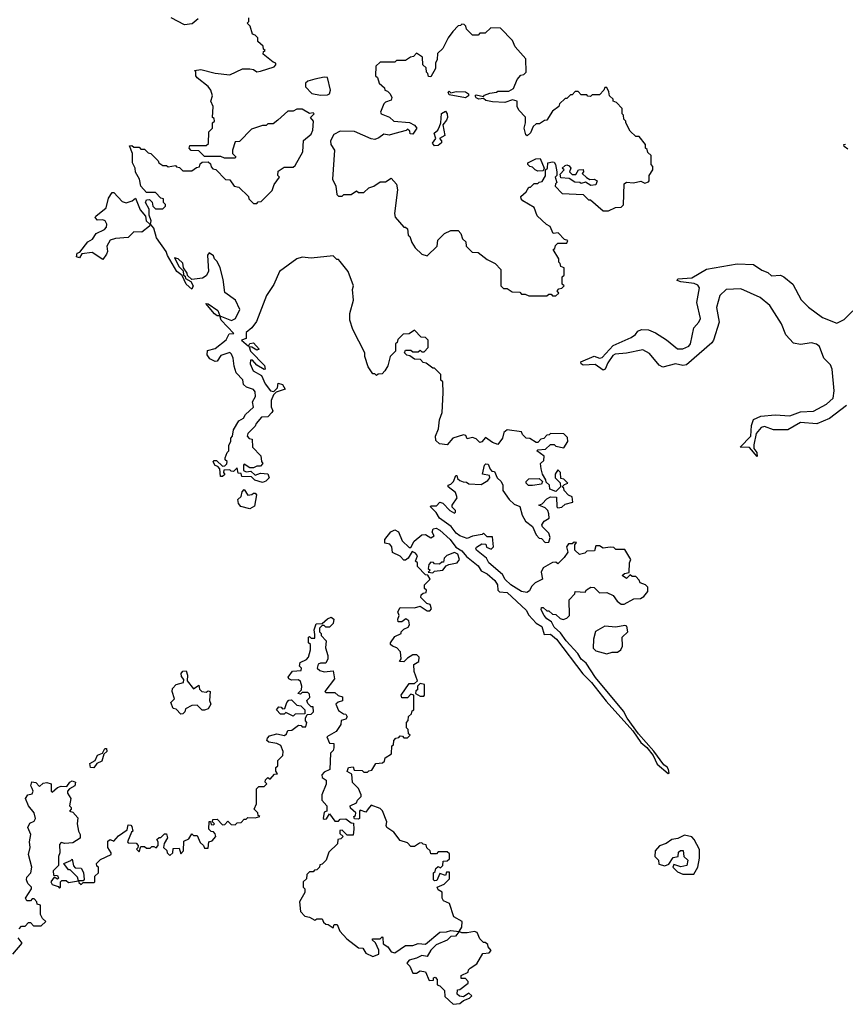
# Model space of a CAD drawing. Extents: x 2494118 to 2687960, y 757339 to 915227.
# Tile 317 of 364: x 2662546 to 2667102, y 849728 to 855165. Entities that reach past the tile are written whole.
import ezdxf

# ---------------------------------------------------------------- set-up
doc = ezdxf.new("R2010")
doc.units = 0

msp = doc.modelspace()

# ---------------------------------------------------------------- linework, layer by layer
at = {"layer": '0CON20XD'}
for points in [[(2663855, 853257.5), (2663830, 853285), (2663820, 853285), (2663817.5, 853265), (2663833.3, 853225), (2663879.3, 853199.3), (2663900, 853155), (2663930, 853115), (2663948.3, 853111.7), (2663968.3, 853131.7), (2663972.5, 853157.5), (2663995, 853150), (2664010, 853125), (2663961.7, 853108.3), (2663947, 853093), (2663933, 853063), (2663933, 853027), (2663942.5, 853005), (2663937.5, 852995), (2663915, 852972.5), (2663880.7, 852969.3), (2663850, 852935), (2663845, 852920), (2663805, 852880), (2663800, 852865), (2663811.7, 852851.7), (2663828.3, 852848.3), (2663830, 852805), (2663877, 852757), (2663880, 852725), (2663887.5, 852715), (2663875, 852700), (2663855, 852700), (2663835, 852690), (2663815, 852690), (2663785, 852710), (2663780, 852705), (2663780, 852675), (2663795, 852667.5), (2663821.7, 852671.7), (2663845, 852650), (2663875, 852660), (2663915, 852656.7), (2663922.5, 852635), (2663903, 852617), (2663885, 852610), (2663843, 852623), (2663825, 852640), (2663771.7, 852641.7), (2663768.3, 852658.3), (2663751.7, 852661.7), (2663745, 852690), (2663725, 852670), (2663711.7, 852671.7), (2663705, 852680), (2663671.7, 852678.3), (2663670, 852665), (2663677, 852653), (2663665, 852642.5), (2663653, 852643), (2663650, 852685), (2663638.3, 852698.3), (2663623.6, 852703.6), (2663613.6, 852723.6), (2663618.3, 852731.7), (2663631.7, 852731.7), (2663665, 852700), (2663678.3, 852701.7), (2663688.3, 852711.7), (2663690, 852725), (2663680, 852735), (2663680, 852745), (2663690, 852775), (2663700, 852785), (2663700, 852815), (2663710, 852835), (2663710, 852855), (2663720, 852865), (2663725, 852900), (2663755, 852950), (2663780, 852965), (2663792.5, 852985), (2663836.7, 853025), (2663830, 853055), (2663846.4, 853083.6), (2663845, 853110), (2663835, 853122.5), (2663796.4, 853136.4), (2663781.2, 853151.2), (2663776.1, 853176.1), (2663740, 853215), (2663728.3, 853251.7), (2663723.3, 853295), (2663715, 853317.5), (2663705, 853326.7), (2663655, 853310), (2663635, 853280), (2663625, 853277.5), (2663595, 853292.5), (2663580, 853315), (2663581.7, 853338.3), (2663625, 853350), (2663685, 853396.2), (2663700.7, 853429.3), (2663727.5, 853432.5), (2663657.5, 853505), (2663650, 853530), (2663635, 853530), (2663620, 853540), (2663572.5, 853597.5), (2663585, 853596.7), (2663638.6, 853558.6), (2663650, 853530), (2663713.9, 853503.9), (2663736.7, 853515), (2663760, 853565), (2663736.4, 853616.4), (2663678.3, 853658.3), (2663669.3, 853729.3), (2663652.5, 853795), (2663635, 853830), (2663620, 853845), (2663615, 853860), (2663591.7, 853878.3), (2663582.5, 853865), (2663587.5, 853775), (2663575, 853750), (2663555, 853737.5), (2663495, 853730), (2663471.7, 853751.7), (2663470, 853765), (2663450, 853795), (2663445, 853820), (2663420, 853845), (2663400, 853850), (2663425, 853800), (2663448.3, 853778.3), (2663450, 853755), (2663458.3, 853748.3), (2663460, 853735), (2663490, 853720), (2663502.5, 853695), (2663495, 853677.5), (2663464.4, 853704.4), (2663441.7, 853751.7), (2663413.3, 853775), (2663362, 853862), (2663353.3, 853885), (2663301.1, 853961.1), (2663285, 854013.8), (2663267.5, 854035), (2663270.8, 854055), (2663260, 854085), (2663259.3, 854119.3), (2663240, 854155), (2663245, 854170), (2663261.7, 854171.7), (2663277, 854157), (2663280, 854135), (2663295, 854120), (2663335, 854120), (2663350, 854135), (2663350, 854145), (2663340, 854155), (2663340, 854175), (2663325, 854180), (2663295, 854210), (2663245, 854210), (2663213.3, 854245), (2663207.5, 854285), (2663185, 854322.5), (2663182, 854345), (2663168, 854375), (2663167.5, 854425), (2663151.7, 854468.3), (2663165, 854470), (2663175, 854460), (2663205, 854460), (2663215, 854450), (2663235, 854450), (2663255, 854430), (2663270, 854425), (2663310, 854385), (2663313.6, 854373.6), (2663335, 854360), (2663355, 854360), (2663365, 854352.5), (2663405, 854360), (2663411.7, 854351.7), (2663428.3, 854348.3), (2663445, 854330), (2663495, 854330), (2663521.7, 854348.3), (2663538.3, 854351.7), (2663541.7, 854368.3), (2663551.7, 854378.3), (2663585, 854380), (2663598.3, 854368.3), (2663601.7, 854351.7), (2663611.7, 854341.7), (2663628.3, 854338.3), (2663681.7, 854281.7), (2663705, 854280), (2663730, 854245), (2663755, 854240), (2663808.3, 854188.3), (2663810, 854175), (2663835, 854150), (2663855, 854150), (2663861.7, 854158.3), (2663878.3, 854161.7), (2663938.3, 854221.7), (2663950, 854255), (2663980, 854295), (2663970, 854305), (2663971.7, 854328.3), (2664005, 854350), (2664055, 854350), (2664065, 854360), (2664107.5, 854435), (2664111.7, 854498.3), (2664155, 854532.5), (2664162.5, 854555), (2664167.5, 854605), (2664150, 854625), (2664170, 854645), (2664165, 854650), (2664145, 854647.5), (2664105, 854671.2), (2664075, 854671.2), (2664055, 854660), (2664025, 854660), (2663969.3, 854610.7), (2663945, 854590), (2663915, 854590), (2663905, 854580), (2663885, 854580), (2663825, 854560), (2663758.3, 854491.7), (2663735, 854490), (2663720, 854445), (2663720, 854425), (2663738.3, 854408.3), (2663735, 854400), (2663675, 854400), (2663655, 854410), (2663565, 854410), (2663535, 854440), (2663491.7, 854441.7), (2663480, 854455), (2663485, 854470), (2663575, 854470), (2663588.3, 854481.7), (2663590, 854545), (2663610, 854565), (2663610, 854595), (2663620, 854605), (2663618.3, 854618.3), (2663610, 854625), (2663612.5, 854685), (2663600, 854715), (2663610, 854745), (2663600, 854775), (2663586.4, 854796.4), (2663524.1, 854844.1), (2663517.5, 854855), (2663517, 854877), (2663510, 854885), (2663545, 854890), (2663625, 854868.8), (2663705, 854860), (2663775, 854892.5), (2663815, 854892.5), (2663835, 854890), (2663855, 854877.5), (2663875, 854880), (2663950, 854905), (2663960, 854915), (2663960, 854925), (2663945, 854930), (2663890, 854975), (2663891.7, 854988.3), (2663900, 854995), (2663891.7, 855001.7), (2663888.3, 855018.3), (2663860, 855045), (2663860, 855065), (2663845, 855080), (2663830, 855085), (2663818.3, 855128.3), (2663800, 855145), (2663810, 855155), (2663810, 855175)], [(2663529.8, 855170.2), (2663498.2, 855141.8), (2663455, 855136.2), (2663381.4, 855175)], [(2665505, 853640), (2665520, 853655), (2665511.7, 853668.3), (2665521.7, 853678.3), (2665538.3, 853681.7), (2665550, 853695), (2665540, 853705), (2665540, 853745), (2665550, 853755), (2665550, 853795), (2665531.7, 853801.7), (2665528.3, 853818.3), (2665520, 853825), (2665520, 853845), (2665490, 853895), (2665498.3, 853901.7), (2665501.7, 853918.3), (2665515, 853930), (2665565, 853930), (2665570, 853945), (2665551.7, 853951.7), (2665517, 853987), (2665490, 853985), (2665473, 854023), (2665453.6, 854033.6), (2665401.7, 854081.7), (2665385, 854127.5), (2665322.5, 854165), (2665312.5, 854175), (2665311.7, 854188.3), (2665340, 854215), (2665355, 854240), (2665365, 854240), (2665385, 854260), (2665405, 854260), (2665411.7, 854268.3), (2665428.3, 854271.7), (2665447, 854303), (2665447.5, 854335), (2665457.5, 854345), (2665460, 854375), (2665485, 854380), (2665495, 854377.5), (2665502.5, 854365), (2665510, 854325), (2665510, 854305), (2665500, 854295), (2665510, 854265), (2665501.7, 854258.3), (2665500, 854245), (2665540, 854205), (2665655, 854200), (2665685, 854170), (2665695, 854170), (2665765, 854110), (2665795, 854110), (2665833, 854127), (2665865, 854130), (2665878.3, 854141.7), (2665881.7, 854258.3), (2665895, 854267.5), (2665933, 854263), (2665973, 854273), (2665995, 854262.5), (2666015, 854270), (2666020, 854275), (2666020, 854305), (2666040, 854335), (2666040, 854355), (2666030, 854365), (2666030, 854415), (2666011.7, 854431.7), (2666008.3, 854448.3), (2666000, 854455), (2666000, 854475), (2665965, 854520), (2665945, 854520), (2665915, 854550), (2665890, 854595), (2665890, 854605), (2665880, 854615), (2665877, 854637), (2665870, 854645), (2665870, 854675), (2665838.3, 854708.3), (2665820, 854715), (2665820, 854725), (2665800, 854745), (2665797, 854767), (2665785, 854790), (2665775, 854790), (2665770, 854775), (2665745, 854750), (2665705, 854750), (2665695, 854740), (2665681.7, 854741.7), (2665675, 854750), (2665645, 854750), (2665628.3, 854768.3), (2665611.7, 854768.3), (2665595, 854750), (2665585, 854750), (2665565, 854730), (2665555, 854730), (2665525, 854700), (2665520, 854685), (2665485, 854660), (2665455, 854610), (2665441.7, 854608.3), (2665415, 854590), (2665395, 854590), (2665380, 854575), (2665365, 854540), (2665347, 854523), (2665338.3, 854528.3), (2665330, 854565), (2665337.5, 854595), (2665336.4, 854626.4), (2665300, 854665), (2665290, 854685), (2665290, 854715), (2665265, 854722.5), (2665222.5, 854707.5), (2665155, 854710.8), (2665118, 854718), (2665105, 854730), (2665080, 854725), (2665065, 854732.5), (2665060, 854745), (2665065, 854750), (2665105, 854740), (2665111.2, 854748.8), (2665140.7, 854759.3), (2665176.4, 854763.6), (2665185, 854770), (2665245, 854770), (2665270, 854785), (2665290, 854835), (2665311.7, 854858.3), (2665328.3, 854861.7), (2665340, 854875), (2665338.3, 854948.3), (2665280, 855015), (2665265, 855050), (2665198.3, 855118.3), (2665145, 855120), (2665115, 855090), (2665085, 855090), (2665075, 855080), (2665045, 855080), (2665011.7, 855111.7), (2665008.3, 855128.3), (2664998.3, 855138.3), (2664985, 855140), (2664978.3, 855131.7), (2664965, 855130), (2664935, 855100), (2664910, 855065), (2664880, 855005), (2664851.7, 854978.3), (2664850, 854945), (2664840, 854925), (2664840, 854895), (2664815, 854850), (2664801.7, 854851.7), (2664798.3, 854868.3), (2664790, 854875), (2664788.3, 854898.3), (2664770, 854915), (2664768.3, 854958.3), (2664735, 854980), (2664718.3, 854961.7), (2664701.7, 854958.3), (2664675, 854940), (2664625, 854940), (2664615, 854930), (2664535, 854930), (2664511.7, 854908.3), (2664510, 854855), (2664520, 854845), (2664530, 854815), (2664558.3, 854788.3), (2664560, 854775), (2664575, 854770), (2664590, 854755), (2664600, 854735), (2664595, 854720), (2664565, 854710), (2664555, 854700), (2664537.5, 854655), (2664540, 854645), (2664585.9, 854625.9), (2664610, 854605), (2664697, 854597), (2664725, 854582.5), (2664737.5, 854565), (2664715, 854532.5), (2664700, 854535), (2664698.3, 854548.3), (2664685, 854560), (2664677.5, 854552.5), (2664616.4, 854536.4), (2664585, 854526.7), (2664555, 854533.3), (2664528.3, 854511.7), (2664505, 854503.8), (2664485, 854506.2), (2664393, 854547), (2664315, 854548.8), (2664278.3, 854531.7), (2664260, 854495), (2664262.5, 854475), (2664282.5, 854445), (2664272.5, 854285), (2664290, 854245), (2664295, 854200), (2664305, 854190), (2664325, 854190), (2664335, 854200), (2664375, 854200), (2664405, 854220), (2664415, 854210), (2664445, 854210), (2664473, 854237), (2664500, 854245), (2664535, 854270), (2664565, 854270), (2664595, 854290), (2664625.9, 854255.9), (2664631.2, 854225), (2664614.4, 854095), (2664618, 854075), (2664665, 854020), (2664675, 854020), (2664685, 854010), (2664690, 853975), (2664698.3, 853968.3), (2664710, 853935), (2664727.5, 853905), (2664765, 853870), (2664795, 853860), (2664850, 853915), (2664853, 853947), (2664890, 853985), (2664925, 854000), (2664965, 854000), (2664980, 853985), (2664990, 853955), (2665008.3, 853938.3), (2665010, 853915), (2665041.7, 853881.7), (2665075, 853880), (2665125, 853840), (2665169.3, 853819.3), (2665200, 853785), (2665200, 853695), (2665215, 853680), (2665235, 853680), (2665263, 853663), (2665305, 853660), (2665315, 853650), (2665335, 853650), (2665355, 853640), (2665455, 853640), (2665465, 853650), (2665478.3, 853648.3), (2665485, 853640), (2665505, 853640)], [(2664205, 854747.1), (2664245, 854749.5), (2664255, 854755.8), (2664260.9, 854775), (2664244.7, 854844.7), (2664225, 854846.7), (2664173.8, 854836.2), (2664134.8, 854825.2), (2664123.3, 854815), (2664123.3, 854793.3), (2664157.9, 854757.9), (2664205, 854747.1)], [(2665005, 854733.8), (2664915, 854750), (2664910, 854765), (2664915, 854770), (2664925, 854760), (2664955, 854768.8), (2665005, 854766.7), (2665022.5, 854755), (2665022.5, 854745), (2665005, 854733.8)], [(2664835, 854467.5), (2664823, 854483), (2664841.7, 854508.3), (2664832.5, 854537.5), (2664852.5, 854555), (2664862.5, 854575), (2664870, 854595), (2664873.9, 854646.1), (2664895, 854660), (2664904.1, 854644.1), (2664905.9, 854624.1), (2664900.8, 854609.2), (2664880, 854585), (2664892.5, 854525), (2664861.7, 854508.3), (2664872.5, 854495), (2664872.5, 854485), (2664855, 854470), (2664835, 854467.5)], [(2667115, 854450), (2667096.2, 854465), (2667093.8, 854475), (2667101.9, 854478.1)], [(2665405, 854327.5), (2665390, 854335), (2665375, 854350), (2665360, 854355), (2665350, 854365), (2665350, 854375), (2665393, 854397), (2665418.3, 854398.3), (2665440, 854345), (2665435, 854330), (2665405, 854327.5)], [(2665698.3, 854248.3), (2665667.5, 854267.5), (2665645, 854260), (2665636.4, 854266.4), (2665608.3, 854268.3), (2665577, 854287), (2665531.7, 854291.7), (2665528.3, 854311.7), (2665550, 854335), (2665540, 854345), (2665555, 854360), (2665565, 854363.3), (2665578.3, 854358.3), (2665586.7, 854345), (2665580, 854325), (2665595, 854310), (2665615, 854310), (2665630, 854335), (2665655, 854337.5), (2665657.5, 854325), (2665650, 854315), (2665673.6, 854293.6), (2665692.5, 854282.5), (2665715, 854283.3), (2665732.5, 854275), (2665725, 854252.5), (2665698.3, 854248.3)], [(2663005, 853840), (2662945, 853880), (2662888.3, 853871.7), (2662875, 853850), (2662860, 853855), (2662863.6, 853876.4), (2662878.3, 853881.7), (2662922.3, 853937.7), (2662947.7, 853952.3), (2662967.5, 853985), (2663013.6, 854006.4), (2663025, 854020), (2663026.7, 854035), (2663017.5, 854055), (2663005, 854060), (2662975, 854057.5), (2662963, 854073), (2662965, 854080), (2663022.5, 854125), (2663035, 854180), (2663055, 854210), (2663065, 854210), (2663111.7, 854161.7), (2663133.6, 854153.6), (2663166.1, 854163.9), (2663185, 854180), (2663211.2, 854115), (2663239.1, 854079.1), (2663243.1, 854055), (2663263.8, 854035), (2663262, 854025), (2663218.8, 853991.2), (2663175, 853992.5), (2663145, 853961.2), (2663075, 853956.2), (2663045, 853946.7), (2663026.7, 853915), (2663030, 853885), (2663025, 853870), (2663005, 853840)], [(2664468.3, 850808.3), (2664455, 850790), (2664425, 850800), (2664420, 850795), (2664420, 850755), (2664415, 850750), (2664393, 850753), (2664390, 850765), (2664398.3, 850771.7), (2664400, 850785), (2664371.7, 850811.7), (2664370, 850825), (2664405, 850840), (2664410, 850855), (2664430, 850875), (2664430, 850885), (2664415, 850920), (2664383, 850953), (2664378.3, 850998.3), (2664353, 851013), (2664360, 851035), (2664385, 851040), (2664391.7, 851021.7), (2664435, 851020), (2664445, 851010), (2664465, 851010), (2664471.7, 851018.3), (2664488.3, 851021.7), (2664511.7, 851058.3), (2664548.3, 851061.7), (2664558.3, 851071.7), (2664561.7, 851088.3), (2664598.3, 851111.7), (2664600, 851155), (2664608.3, 851161.7), (2664610, 851185), (2664621.7, 851198.3), (2664638.3, 851201.7), (2664645, 851210), (2664658.3, 851208.3), (2664665, 851200), (2664685, 851200), (2664700, 851215), (2664691.7, 851221.7), (2664690, 851245), (2664680, 851255), (2664680, 851285), (2664690, 851295), (2664691.7, 851318.3), (2664708.3, 851331.7), (2664711.7, 851348.3), (2664720, 851355), (2664720, 851435), (2664705, 851440), (2664685, 851420), (2664655, 851420), (2664650, 851435), (2664695, 851500), (2664725, 851500), (2664740, 851515), (2664722.5, 851565), (2664720, 851605), (2664748.3, 851621.7), (2664750, 851645), (2664737, 851657), (2664715, 851657.5), (2664685, 851640), (2664665, 851620), (2664641.7, 851621.7), (2664650, 851635), (2664647.5, 851675), (2664626.1, 851696.1), (2664602.5, 851705), (2664592.5, 851715), (2664592.5, 851725), (2664615, 851760), (2664650, 851775), (2664650, 851785), (2664665, 851800), (2664689.3, 851810.7), (2664697, 851823), (2664692.5, 851845), (2664677, 851857), (2664655, 851840), (2664635, 851840), (2664632.5, 851855), (2664640, 851875), (2664632.5, 851895), (2664645, 851920), (2664725, 851917.5), (2664755, 851927.5), (2664795, 851900), (2664808.3, 851901.7), (2664817.5, 851912.5), (2664810, 851935), (2664791.7, 851941.7), (2664760, 851975), (2664761.7, 851988.3), (2664771.7, 851998.3), (2664788.3, 852001.7), (2664790, 852015), (2664780, 852025), (2664780, 852045), (2664810, 852075), (2664798.3, 852098.3), (2664785, 852100), (2664740, 852145), (2664740, 852165), (2664730, 852175), (2664740, 852205), (2664729.3, 852219.3), (2664711.7, 852228.3), (2664689.3, 852190.7), (2664675, 852180), (2664665, 852180), (2664645, 852202.5), (2664603.6, 852223.6), (2664600, 852255), (2664588.3, 852268.3), (2664560, 852275), (2664560, 852295), (2664593.3, 852336.7), (2664615, 852347.5), (2664636.4, 852336.4), (2664657, 852287), (2664695, 852250), (2664705, 852250), (2664722.5, 852285), (2664765, 852320), (2664785, 852322.5), (2664815, 852303.3), (2664832.5, 852315), (2664822.5, 852335), (2664827, 852353), (2664843.3, 852356.7), (2664865, 852346), (2664922, 852295), (2664951.7, 852251.7), (2664985, 852231.2), (2665010.6, 852200.6), (2665075, 852150), (2665092.5, 852122.5), (2665125, 852105.7), (2665167.9, 852067.9), (2665182.9, 852045), (2665184, 852015), (2665192.5, 852005), (2665235, 852001.2), (2665341.2, 851905), (2665356.2, 851876.2), (2665395, 851832.5), (2665426.7, 851815), (2665440, 851770), (2665475, 851771.2), (2665508, 851745), (2665653.2, 851553.2), (2665702, 851505), (2665781.9, 851401.9), (2665928.8, 851238.8), (2665974.2, 851174.2), (2666007, 851147), (2666041.7, 851101.7), (2666063.3, 851055), (2666125, 851002.5), (2666130, 851005), (2666126.2, 851025), (2666118, 851038), (2666100.7, 851050.7), (2666045.8, 851125.8), (2665961.2, 851221.2), (2665897.7, 851307.7), (2665877.1, 851347.1), (2665723.2, 851533.2), (2665672.3, 851612.3), (2665644.5, 851634.5), (2665625.7, 851665.7), (2665561.2, 851735), (2665530, 851780), (2665495, 851811.2), (2665479.7, 851839.7), (2665455, 851856.2), (2665440, 851875), (2665423.6, 851906.4), (2665425, 851920), (2665435, 851920), (2665455, 851900), (2665465, 851900), (2665485, 851882.5), (2665505, 851880), (2665528.3, 851858.3), (2665545, 851852.5), (2665565, 851860), (2665580, 851875), (2665578.3, 851961.7), (2665610, 851995), (2665611.7, 852008.3), (2665667, 852003), (2665673.6, 852016.4), (2665698.3, 852031.7), (2665715, 852030), (2665745, 852000), (2665785, 852002.5), (2665820, 851985), (2665843.6, 851953.6), (2665865, 851937.5), (2665881.7, 851938.3), (2665935, 851967.5), (2665971.7, 851968.3), (2665990, 851980), (2666011.7, 852008.3), (2666011.7, 852031.7), (2666000, 852045), (2665970, 852055), (2665965, 852070), (2665945, 852090), (2665925, 852090), (2665915, 852100), (2665895, 852080), (2665870, 852095), (2665883, 852107), (2665908.3, 852111.7), (2665910, 852165), (2665917.5, 852185), (2665885, 852240), (2665835, 852240), (2665825, 852250), (2665805, 852252.5), (2665765, 852247.5), (2665745, 852260), (2665725, 852260), (2665717, 852233), (2665675, 852230), (2665665, 852220), (2665635, 852212.5), (2665610, 852235), (2665610, 852265), (2665618.3, 852278.3), (2665605, 852280), (2665595, 852270), (2665575, 852270), (2665562.5, 852255), (2665570, 852225), (2665550, 852195), (2665515, 852160), (2665505, 852170), (2665485, 852167.5), (2665435, 852137.5), (2665423.3, 852115), (2665430, 852075), (2665390, 852055), (2665370, 852035), (2665359.3, 852010.7), (2665345, 852002.5), (2665315, 852006.7), (2665256, 852045), (2665224.6, 852074.6), (2665210.8, 852100.8), (2665134, 852165), (2665122.5, 852192.5), (2665066.7, 852235), (2665062.5, 852245), (2665067, 852253), (2665095, 852270), (2665118.3, 852268.3), (2665121.7, 852251.7), (2665148.3, 852241.7), (2665160, 852255), (2665155, 852310), (2665125, 852310), (2665105, 852330), (2665097.5, 852322.5), (2665045, 852312.5), (2665015, 852300), (2664975, 852314), (2664955, 852328.8), (2664926, 852366), (2664862, 852412), (2664843.9, 852443.9), (2664812.5, 852475), (2664815, 852480), (2664845, 852480), (2664865, 852500), (2664880, 852495), (2664920, 852455), (2664945, 852440), (2664950, 852445), (2664950, 852455), (2664932.5, 852472.5), (2664932.5, 852485), (2664960, 852525), (2664957, 852537), (2664950, 852555), (2664910, 852585), (2664910, 852595), (2664925, 852600), (2664940, 852615), (2664951.7, 852648.3), (2664958.3, 852648.3), (2664961.7, 852631.7), (2664975, 852620), (2664993, 852613), (2665011.7, 852611.7), (2665025, 852602.5), (2665091.7, 852598.3), (2665129.3, 852620.7), (2665140, 852635), (2665138.3, 852648.3), (2665100, 852655), (2665110, 852705), (2665118.3, 852711.7), (2665130, 852710), (2665142.5, 852682.5), (2665151.7, 852671.7), (2665165, 852670), (2665180, 852635), (2665202.5, 852615), (2665212.5, 852595), (2665212.5, 852565), (2665247.5, 852515), (2665275, 852490), (2665306.4, 852476.4), (2665318.3, 852428.3), (2665337.5, 852395), (2665376.4, 852366.4), (2665395, 852320), (2665411.7, 852301.7), (2665425, 852300), (2665445, 852277.5), (2665465, 852280), (2665472.5, 852305), (2665465, 852330), (2665430, 852365), (2665427.5, 852375), (2665440, 852395), (2665467, 852413), (2665466.4, 852436.4), (2665460, 852455), (2665445, 852470), (2665410, 852485), (2665428.3, 852491.7), (2665455, 852520), (2665475, 852530), (2665508.3, 852528.3), (2665510, 852475), (2665515, 852470), (2665537, 852473), (2665555, 852490), (2665598.3, 852501.7), (2665595, 852530), (2665575, 852540), (2665550, 852565), (2665548.3, 852578.3), (2665540, 852585), (2665551.7, 852598.3), (2665570, 852605), (2665548.3, 852628.3), (2665531.7, 852631.7), (2665530, 852665), (2665515, 852680), (2665500, 852655), (2665500, 852635), (2665528.3, 852608.3), (2665530, 852585), (2665505, 852560), (2665471.7, 852571.7), (2665470, 852595), (2665451.7, 852611.7), (2665450, 852625), (2665430, 852655), (2665422.5, 852685), (2665420, 852715), (2665438.3, 852731.7), (2665440, 852755), (2665400, 852785), (2665405, 852790), (2665447, 852793), (2665475, 852820), (2665495, 852820), (2665505, 852810), (2665548.3, 852801.7), (2665570, 852835), (2665568.3, 852858.3), (2665548.3, 852878.3), (2665475, 852880), (2665468.3, 852871.7), (2665455, 852870), (2665438.3, 852851.7), (2665421.7, 852848.3), (2665405, 852830), (2665395, 852830), (2665361.7, 852851.7), (2665340, 852855), (2665320, 852875), (2665315, 852890), (2665235, 852900), (2665217.5, 852885), (2665210, 852855), (2665185, 852820), (2665155, 852830), (2665117, 852857), (2665096.4, 852833.6), (2665085, 852830), (2665065, 852850), (2665045, 852857.5), (2665015, 852850), (2665008.3, 852868.3), (2664995, 852872.5), (2664935, 852853.3), (2664905, 852817.5), (2664863, 852823), (2664841.7, 852841.7), (2664840, 852865), (2664857.5, 852905), (2664862.5, 852955), (2664877.5, 852995), (2664882.5, 853105), (2664880, 853165), (2664870, 853175), (2664870, 853205), (2664835, 853240), (2664825, 853240), (2664788.3, 853268.3), (2664771.7, 853271.7), (2664758.3, 853288.3), (2664725, 853290), (2664698.3, 853308.3), (2664681.7, 853311.7), (2664670, 853325), (2664675, 853340), (2664705, 853340), (2664715, 853330), (2664745, 853330), (2664755, 853340), (2664765, 853330), (2664778.3, 853331.7), (2664800, 853355), (2664800, 853395), (2664785, 853410), (2664761.7, 853411.7), (2664725, 853450), (2664695, 853430), (2664661.7, 853428.3), (2664631.7, 853398.3), (2664628.3, 853381.7), (2664620, 853375), (2664620, 853335), (2664590, 853305), (2664577, 853253), (2664560, 853225), (2664545, 853210), (2664523, 853207), (2664515, 853200), (2664505, 853210), (2664495, 853210), (2664468.3, 853248.3), (2664450, 853305), (2664450, 853325), (2664383.3, 853455), (2664366.7, 853505), (2664367, 853543), (2664387, 853617), (2664382.5, 853675), (2664387.5, 853695), (2664357.5, 853775), (2664315, 853830), (2664305, 853840), (2664295, 853840), (2664275, 853860), (2664155, 853847.5), (2664105, 853853.3), (2664075, 853843.8), (2663980, 853775), (2663947.7, 853702.3), (2663908.3, 853641.7), (2663852.1, 853497.9), (2663826.9, 853463.1), (2663795, 853436.7), (2663796.2, 853403.8), (2663770, 853395), (2663808.3, 853361.7), (2663815, 853377.5), (2663835, 853380), (2663867.5, 853345), (2663855, 853340), (2663827, 853357), (2663811.7, 853358.3), (2663820, 853335), (2663896.2, 853255), (2663900, 853235), (2663895, 853232.5), (2663855, 853257.5)], [(2666075, 853256.4), (2666022, 853322), (2665985, 853341.5), (2665895, 853323.4), (2665831.7, 853318.3), (2665819.4, 853310.6), (2665790.8, 853269.2), (2665776, 853235), (2665765, 853230), (2665721.7, 853261.7), (2665655, 853257.5), (2665643.3, 853265), (2665642.5, 853275), (2665715, 853306.2), (2665745, 853296.7), (2665760.7, 853299.3), (2665821.2, 853365), (2665919.2, 853410.8), (2665943.1, 853426.9), (2665956.9, 853445), (2665977.5, 853455), (2666015, 853452.1), (2666054.2, 853435), (2666115, 853397.3), (2666175, 853346.8), (2666205, 853346.5), (2666237.9, 853362), (2666247.7, 853375), (2666265, 853463.6), (2666293.8, 853495), (2666302.4, 853515), (2666282.5, 853602.5), (2666298, 853685), (2666288.8, 853698.8), (2666268.3, 853708.3), (2666193.3, 853716.7), (2666173.3, 853725), (2666177, 853733), (2666255, 853739.7), (2666335, 853787.9), (2666505, 853816.8), (2666595, 853812.1), (2666641.7, 853781.7), (2666675, 853768.1), (2666695, 853750.4), (2666745, 853753.3), (2666762.7, 853745), (2666811.5, 853705), (2666858.2, 853618.2), (2666898.1, 853578.1), (2666975, 853520.3), (2667055, 853488.7), (2667095, 853510), (2667142.6, 853557.4)], [(2667108.7, 853035), (2667015, 852963.2), (2666945, 852933.4), (2666855, 852940.9), (2666785, 852901), (2666705, 852900), (2666655, 852918.4), (2666636.5, 852913.5), (2666609.4, 852880.6), (2666597.8, 852817.8), (2666597.7, 852797.7), (2666613.3, 852775), (2666615, 852753.3), (2666572.5, 852802.5), (2666522, 852805), (2666580.4, 852865), (2666583.8, 852925), (2666595, 852956.5), (2666635, 852975.2), (2666715, 852983.1), (2666795, 852978.3), (2666855, 852998.9), (2666926.7, 853003.3), (2666998.5, 853041.5), (2667035, 853074.6), (2667039.4, 853115), (2667029.6, 853235), (2667019.6, 853259.6), (2666983.5, 853295), (2666959.4, 853359.4), (2666943, 853373), (2666915, 853381.2), (2666855, 853371), (2666815, 853378.5), (2666773.5, 853425), (2666748.9, 853485), (2666685, 853586.7), (2666631.5, 853631.5), (2666525, 853678.1), (2666445, 853674.4), (2666408.4, 853641.6), (2666390.7, 853575), (2666405.6, 853495), (2666375.1, 853395), (2666365, 853380.2), (2666225, 853259), (2666205, 853255.3), (2666165, 853264.4), (2666095, 853245.4), (2666075, 853256.4)], [(2665375, 852592.5), (2665353, 852593), (2665340, 852605), (2665340, 852615), (2665355, 852630), (2665411.7, 852631.7), (2665430, 852615), (2665425, 852600), (2665375, 852592.5)], [(2663815, 852463.8), (2663766.2, 852476.2), (2663753, 852493), (2663750, 852515), (2663768.3, 852531.7), (2663773, 852557), (2663785, 852570), (2663805, 852540), (2663827, 852543), (2663835, 852550), (2663845, 852550), (2663851.7, 852541.7), (2663840.7, 852479.3), (2663815, 852463.8)], [(2664825, 852110), (2664835, 852120), (2664880, 852125), (2664900, 852150), (2664913.3, 852156.7), (2664960, 852165), (2664972.5, 852185), (2664963, 852213), (2664945, 852222.5), (2664903, 852207), (2664888.3, 852191.7), (2664885, 852170), (2664875, 852170), (2664861.7, 852158.3), (2664835, 852160), (2664828.3, 852168.3), (2664815, 852170), (2664803, 852157), (2664800, 852135), (2664810, 852125), (2664800, 852115), (2664825, 852110)], [(2662615, 850920), (2662607.5, 850935), (2662612.5, 850957.5), (2662635, 850952.5), (2662655, 850930), (2662675, 850950), (2662695, 850952.5), (2662720, 850945), (2662720, 850905), (2662725, 850900), (2662753.8, 850926.2), (2662775, 850933.3), (2662805, 850930), (2662822, 850955), (2662835, 850961.4), (2662853.3, 850955), (2662850, 850935), (2662821.2, 850918.8), (2662810, 850905), (2662810, 850895), (2662827.5, 850865), (2662820, 850825), (2662830, 850815), (2662830, 850805), (2662820, 850795), (2662838.3, 850788.3), (2662867, 850757), (2662862.5, 850725), (2662870, 850685), (2662880, 850665), (2662880, 850645), (2662839.3, 850620.7), (2662795, 850616.7), (2662775, 850622.5), (2662765, 850610), (2662767.5, 850565), (2662760, 850545), (2662760, 850495), (2662730, 850465), (2662731.7, 850441.7), (2662755, 850440), (2662760, 850425), (2662755, 850420), (2662735, 850430), (2662717.5, 850405), (2662725, 850390), (2662758.3, 850378.3), (2662765, 850370), (2662770, 850375), (2662770, 850405), (2662778.3, 850411.7), (2662801.7, 850411.7), (2662815, 850400), (2662870, 850410), (2662865, 850430), (2662825, 850470), (2662815, 850470), (2662790, 850505), (2662828.3, 850521.7), (2662835, 850530), (2662843, 850493), (2662851.7, 850481.7), (2662885, 850480), (2662897, 850457), (2662901.7, 850418.3), (2662895, 850410), (2662870, 850410), (2662871.7, 850401.7), (2662885, 850390), (2662895, 850400), (2662955, 850400), (2662960, 850405), (2662960, 850435), (2662980, 850455), (2662980, 850485), (2662971.7, 850491.7), (2662970, 850505), (2662991.7, 850528.3), (2663050, 850555), (2663050, 850565), (2663032.5, 850595), (2663031.7, 850628.3), (2663045, 850637.5), (2663065, 850630), (2663090.7, 850659.3), (2663138.3, 850691.7), (2663145, 850720), (2663158.3, 850718.3), (2663165, 850710), (2663170, 850685), (2663161.7, 850678.3), (2663140, 850625), (2663145, 850620), (2663188.3, 850618.3), (2663200, 850605), (2663198.3, 850591.7), (2663190, 850585), (2663205, 850570), (2663215, 850600), (2663235, 850600), (2663245, 850590), (2663265, 850590), (2663275, 850600), (2663285, 850600), (2663298.3, 850591.7), (2663310, 850605), (2663310, 850625), (2663301.7, 850638.3), (2663315, 850650), (2663325, 850650), (2663345, 850670), (2663355, 850670), (2663361.7, 850648.3), (2663343, 850617), (2663340, 850595), (2663358.3, 850578.3), (2663360, 850565), (2663375, 850550), (2663390, 850565), (2663391.7, 850588.3), (2663425, 850590), (2663435, 850560), (2663450, 850575), (2663451.7, 850628.3), (2663478.3, 850641.7), (2663495, 850670), (2663505, 850660), (2663525, 850660), (2663541.7, 850621.7), (2663560, 850605), (2663565, 850590), (2663585, 850590), (2663590, 850625), (2663608.3, 850631.7), (2663627.5, 850655), (2663625, 850670), (2663615, 850680), (2663601.7, 850681.7), (2663590, 850695), (2663591.7, 850738.3), (2663598.3, 850738.3), (2663601.7, 850721.7), (2663615, 850720), (2663620, 850725), (2663610, 850735), (2663611.7, 850748.3), (2663635, 850750), (2663665, 850720), (2663678.3, 850721.7), (2663695, 850740), (2663711.7, 850721.7), (2663735, 850720), (2663745, 850730), (2663768.3, 850731.7), (2663785, 850750), (2663795, 850750), (2663805, 850760), (2663845, 850757.5), (2663870, 850765), (2663861.7, 850771.7), (2663860, 850785), (2663840, 850805), (2663852.5, 850835), (2663852.5, 850917.5), (2663865, 850930), (2663895, 850930), (2663910, 850945), (2663900, 850955), (2663901.7, 850968.3), (2663915, 850980), (2663928.3, 850971.7), (2663951.7, 850998.3), (2663968.3, 851001.7), (2663960, 851015), (2663960, 851035), (2663970, 851045), (2663970, 851075), (2663997.5, 851102.5), (2664000, 851125), (2663986.4, 851156.4), (2663965, 851167.5), (2663920, 851175), (2663910, 851185), (2663913, 851197), (2663925, 851210), (2663965, 851222.5), (2664007, 851213), (2664018.3, 851221.7), (2664025, 851240), (2664048.3, 851241.7), (2664085, 851270), (2664098.3, 851268.3), (2664105, 851260), (2664125, 851260), (2664130, 851285), (2664123, 851293), (2664122.5, 851307.5), (2664131.7, 851328.3), (2664155, 851330), (2664167, 851343), (2664165, 851370), (2664155, 851370), (2664135, 851390), (2664130, 851405), (2664147, 851423), (2664145, 851440), (2664135, 851450), (2664105, 851450), (2664095, 851440), (2664080, 851445), (2664100, 851465), (2664102.5, 851485), (2664095, 851510), (2664085, 851520), (2664045, 851517.5), (2664030, 851525), (2664027.5, 851535), (2664051.7, 851568.3), (2664098.3, 851571.7), (2664100, 851585), (2664090, 851595), (2664092.5, 851615), (2664128.3, 851631.7), (2664140, 851645), (2664150, 851685), (2664150, 851715), (2664140, 851725), (2664140, 851755), (2664145, 851760), (2664155, 851750), (2664175, 851750), (2664175, 851770), (2664170, 851795), (2664181.7, 851828.3), (2664215, 851830), (2664245, 851857.5), (2664263.6, 851866.4), (2664280, 851855), (2664275, 851830), (2664255, 851810), (2664235, 851810), (2664225, 851820), (2664215, 851820), (2664200, 851805), (2664200, 851785), (2664210, 851775), (2664210, 851765), (2664237.5, 851735), (2664233, 851697), (2664246.7, 851655), (2664246.7, 851635), (2664235, 851612.5), (2664205, 851612.5), (2664193.3, 851606.7), (2664187.5, 851585), (2664201.7, 851571.7), (2664225, 851563.8), (2664275, 851570), (2664283.3, 851525), (2664230, 851455), (2664235, 851450), (2664285, 851450), (2664303, 851433), (2664326.4, 851426.4), (2664326.7, 851403.3), (2664303, 851397), (2664290, 851385), (2664305, 851350), (2664331.7, 851331.7), (2664345, 851330), (2664352.5, 851315), (2664345, 851302.5), (2664320, 851295), (2664317, 851273), (2664292.5, 851235), (2664240, 851205), (2664255, 851170), (2664278.3, 851168.3), (2664280, 851145), (2664275, 851130), (2664260, 851115), (2664257.5, 851025), (2664225, 851010), (2664212.5, 850995), (2664215, 850980), (2664237.5, 850965), (2664237, 850943), (2664212.5, 850885), (2664212.5, 850855), (2664240, 850825), (2664240, 850795), (2664225, 850790), (2664220, 850755), (2664225, 850750), (2664238.3, 850751.7), (2664255, 850780), (2664285, 850740), (2664305, 850740), (2664315, 850750), (2664345, 850752.5), (2664375, 850730), (2664388.3, 850728.3), (2664390, 850695), (2664385, 850662.5), (2664352.5, 850662.5), (2664325, 850690), (2664311.7, 850688.3), (2664311.7, 850671.7), (2664330, 850655), (2664318.3, 850641.7), (2664301.7, 850638.3), (2664300, 850615), (2664251.7, 850568.3), (2664236.1, 850523.9), (2664215, 850502.5), (2664201.7, 850498.3), (2664200, 850485), (2664185, 850470), (2664171.7, 850468.3), (2664165, 850460), (2664145, 850460), (2664130, 850445), (2664128.3, 850421.7), (2664110, 850405), (2664110, 850375), (2664120, 850365), (2664120, 850345), (2664090, 850295), (2664095, 850240), (2664120, 850215), (2664145, 850210), (2664175, 850192.5), (2664185, 850200), (2664215, 850200), (2664221.7, 850181.7), (2664235, 850170), (2664248.3, 850168.3), (2664275, 850150), (2664281.7, 850168.3), (2664298.3, 850168.3), (2664311.7, 850131.7), (2664350.7, 850090.7), (2664415, 850040), (2664438.3, 850038.3), (2664455, 850010), (2664495, 849992.5), (2664527.5, 850005), (2664527, 850027), (2664508.3, 850068.3), (2664490, 850085), (2664495, 850090), (2664535, 850090), (2664545, 850100), (2664550, 850095), (2664551.7, 850061.7), (2664576.4, 850046.4), (2664595, 850017.5), (2664615, 850013.3), (2664675, 850053.3), (2664715, 850052.5), (2664745, 850063.3), (2664785, 850060), (2664865, 850125.8), (2664901.7, 850128.3), (2664925, 850136.7), (2664970, 850130), (2664986.1, 850153.9), (2664986.7, 850185), (2664941.7, 850211.7), (2664917.5, 850285), (2664885, 850300), (2664877.5, 850315), (2664877, 850347), (2664855, 850360), (2664850, 850375), (2664888.3, 850391.7), (2664918.3, 850421.7), (2664918.3, 850458.3), (2664901.7, 850458.3), (2664895, 850440), (2664865, 850450), (2664848.3, 850411.7), (2664835, 850410), (2664830, 850415), (2664830, 850455), (2664838.3, 850461.7), (2664841.7, 850478.3), (2664855, 850490), (2664868.3, 850481.7), (2664880, 850495), (2664881.7, 850518.3), (2664905, 850520), (2664918.3, 850531.7), (2664918.3, 850558.3), (2664905, 850570), (2664855, 850570), (2664845, 850560), (2664815, 850560), (2664810, 850575), (2664791.7, 850591.7), (2664788.3, 850608.3), (2664771.7, 850611.7), (2664765, 850620), (2664751.7, 850618.3), (2664725, 850600), (2664705, 850600), (2664685, 850620), (2664645, 850632.5), (2664609.6, 850679.5), (2664572.5, 850705), (2664567.5, 850715), (2664572.5, 850735), (2664547, 850797), (2664535, 850810), (2664485, 850827.5), (2664468.3, 850808.3)], [(2665785, 851662.5), (2665815, 851672.5), (2665845, 851672.5), (2665862.5, 851685), (2665872.5, 851705), (2665870, 851755), (2665902.5, 851785), (2665896, 851816), (2665885, 851820), (2665835, 851810), (2665775, 851816.2), (2665723.9, 851786.1), (2665712.5, 851745), (2665710, 851695), (2665725, 851680), (2665785, 851662.5)], [(2663435, 851330), (2663408.3, 851358.3), (2663391.7, 851361.7), (2663380, 851395), (2663400, 851415), (2663387.5, 851455), (2663388.3, 851471.7), (2663410, 851495), (2663450, 851505), (2663451.7, 851521.7), (2663438.3, 851538.3), (2663437.5, 851555), (2663445, 851567.5), (2663465, 851570), (2663472.5, 851545), (2663470, 851515), (2663505, 851470), (2663535, 851490), (2663538.3, 851468.3), (2663550, 851455), (2663575, 851452.5), (2663585, 851460), (2663597.5, 851455), (2663593.3, 851405), (2663600, 851385), (2663585, 851360), (2663565, 851352.5), (2663552.5, 851352.5), (2663525, 851380), (2663495, 851377.5), (2663460.7, 851359.3), (2663457, 851343), (2663445, 851332.5), (2663435, 851330)], [(2664775, 851430), (2664780, 851435), (2664780, 851495), (2664755, 851500), (2664740, 851485), (2664740, 851465), (2664731.7, 851458.3), (2664730, 851445), (2664755, 851430), (2664775, 851430)], [(2664055, 851320), (2664015, 851340), (2664005, 851330), (2663985, 851330), (2663962.5, 851355), (2663975, 851370), (2663988.3, 851368.3), (2663995, 851360), (2664008.3, 851361.7), (2664020, 851395), (2664031.7, 851408.3), (2664045, 851410), (2664075, 851380), (2664097, 851377), (2664120, 851355), (2664118.3, 851331.7), (2664065, 851330), (2664055, 851320)], [(2662955, 851033.8), (2662936, 851036), (2662933, 851057), (2662962.5, 851075), (2662975.8, 851104.2), (2663002.5, 851115), (2663015, 851140), (2663025, 851140), (2663026.7, 851125), (2663010.7, 851109.3), (2662999.4, 851070.6), (2662972, 851058), (2662955, 851033.8)], [(2662542.5, 850145), (2662555, 850160), (2662575, 850160), (2662595, 850180), (2662605, 850180), (2662622.5, 850162.5), (2662665, 850162.5), (2662690, 850185), (2662671.7, 850201.7), (2662660, 850225), (2662660, 850275), (2662641.7, 850281.7), (2662640, 850295), (2662625, 850310), (2662615, 850310), (2662605, 850300), (2662585, 850300), (2662577.5, 850315), (2662610, 850365), (2662610, 850375), (2662590, 850395), (2662582.5, 850415), (2662585, 850430), (2662607.5, 850455), (2662612.5, 850485), (2662593.3, 850555), (2662602.5, 850595), (2662600, 850625), (2662606.7, 850665), (2662590, 850705), (2662601.7, 850728.3), (2662625, 850740), (2662632.5, 850755), (2662626.1, 850786.1), (2662593.9, 850823.9), (2662577.5, 850865), (2662590, 850885), (2662615, 850890), (2662620, 850905), (2662615, 850920)], [(2666265, 850447.5), (2666287.5, 850485), (2666296.2, 850535), (2666296.4, 850583.6), (2666268.3, 850638.3), (2666255, 850652.5), (2666215, 850662.5), (2666177, 850643), (2666145, 850637.5), (2666113.6, 850616.4), (2666077, 850603), (2666052.5, 850575), (2666050, 850545), (2666070, 850525), (2666073, 850503), (2666105, 850492.5), (2666128.3, 850501.7), (2666151.7, 850538.3), (2666180, 850545), (2666181.7, 850568.3), (2666193, 850577), (2666207, 850577), (2666210, 850545), (2666232.5, 850525), (2666227.5, 850495), (2666195, 850487.5), (2666155, 850500), (2666150, 850485), (2666175, 850460), (2666205, 850447.5), (2666265, 850447.5)], [(2662507.5, 850005), (2662560, 850065), (2662536.7, 850095)], [(2664938.3, 849728.3), (2664975, 849732.5), (2664995, 849750), (2665028.3, 849761.7), (2665040, 849775), (2665025, 849790), (2664995, 849770), (2664973, 849773), (2664960, 849785), (2664961.7, 849808.3), (2664975, 849810), (2665020, 849845), (2665020, 849855), (2665005, 849870), (2664981.7, 849871.7), (2664981.7, 849888.3), (2665020, 849905), (2665021.7, 849918.3), (2665031.7, 849928.3), (2665068.3, 849951.7), (2665101.7, 850008.3), (2665137, 850013), (2665147.5, 850025), (2665130, 850045), (2665128.3, 850058.3), (2665115, 850070), (2665105, 850070), (2665085, 850090), (2665070, 850125), (2665055, 850130), (2665015, 850122.5), (2664985, 850122.5), (2664970, 850130), (2664950, 850105), (2664925, 850102.5), (2664905, 850082.5), (2664844, 850056), (2664815, 850027.5), (2664795, 849992.5), (2664765, 849997.5), (2664735, 849982.5), (2664695, 849972.5), (2664682.5, 849955), (2664698.3, 849938.3), (2664715, 849900), (2664735, 849900), (2664755, 849912.5), (2664785, 849907.5), (2664805, 849860), (2664828.3, 849861.7), (2664830, 849875), (2664838.3, 849878.3), (2664850, 849865), (2664850, 849835), (2664865, 849830), (2664890, 849805), (2664891.7, 849771.7), (2664938.3, 849728.3)]]:
    msp.add_lwpolyline(points, dxfattribs=at)

doc.saveas('drawing.dxf')
